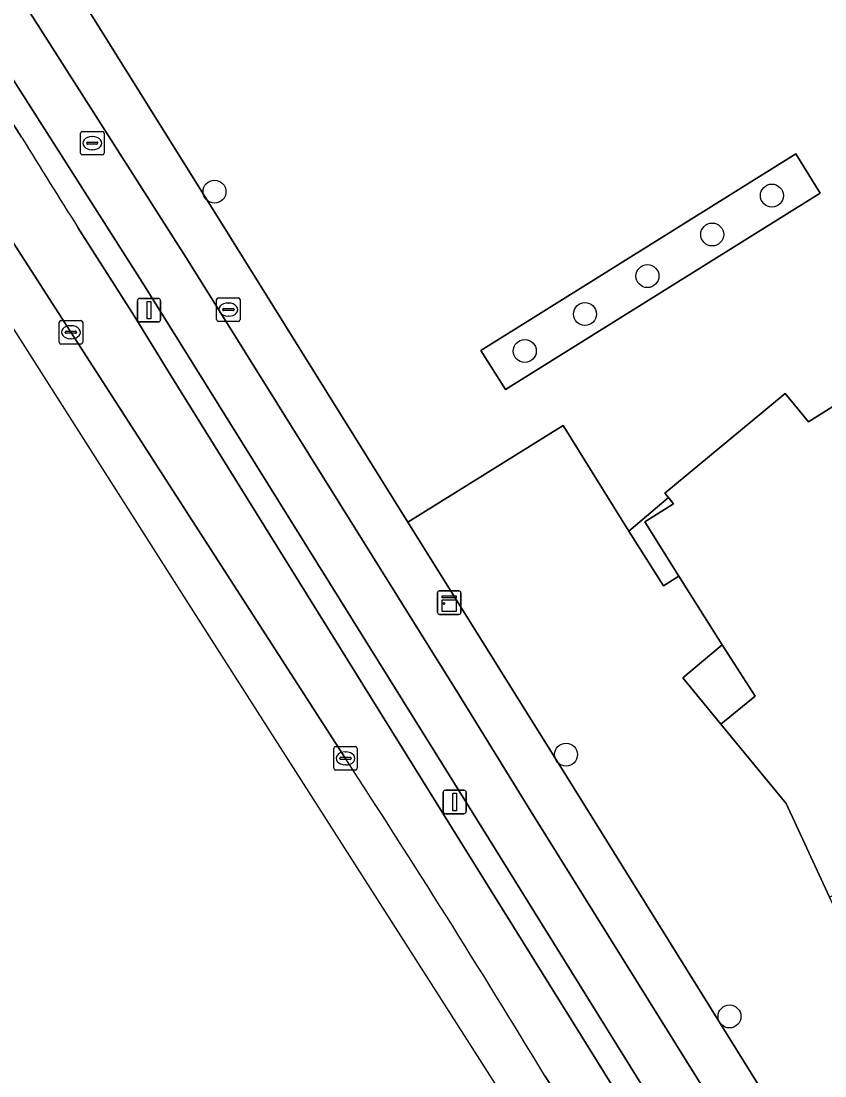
# Model space of a CAD drawing. Extents: x 160023 to 161302, y 384750 to 385707.
# Drawn here: x 160236.39 to 160270.66, y 384939.39 to 384984.38 of the extents above; entities that cross this region are included whole.
import ezdxf

# ---------------------------------------------------------------- set-up
doc = ezdxf.new("R2010")
doc.units = 0
for name, color, linetype in [('IMGEO_Berm_open', 7, 'Continuous'), ('IMGEO_Boom', 7, 'Continuous'), ('IMGEO_Brandkraan', 7, 'Continuous'), ('IMGEO_Erf', 7, 'Continuous'), ('IMGEO_Fietspad_gesloten', 7, 'Continuous'), ('IMGEO_Grasland_overig', 7, 'Continuous'), ('IMGEO_Groenvoorziening', 7, 'Continuous'), ('IMGEO_Kast', 7, 'Continuous'), ('IMGEO_Kolk', 7, 'Continuous'), ('IMGEO_Lichtmast', 7, 'Continuous'), ('IMGEO_Pand', 7, 'Continuous'), ('IMGEO_Parkeervlak_open', 7, 'Continuous'), ('IMGEO_Rijbaan_regionaal_gesloten', 7, 'Continuous'), ('IMGEO_Rioolput', 7, 'Continuous'), ('IMGEO_Voetpad_open', 7, 'Continuous')]:
    doc.layers.add(name, color=color, linetype=linetype)

msp = doc.modelspace()

# ---------------------------------------------------------------- linework, layer by layer
at = {"layer": 'IMGEO_Berm_open'}
for points in [[(160231.281, 384989.356), (160230.377, 384988.745), (160230.426, 384988.669), (160235.467, 384980.885), (160236.406, 384979.434)], [(160269.56, 384928.19), (160264.551, 384936.251), (160256.317, 384949.536), (160253.18, 384954.585), (160241.648, 384973.092), (160231.281, 384989.356)], [(160238.81, 384975.576), (160241.203, 384971.809), (160242.775, 384969.26), (160252.186, 384954.099), (160255.393, 384948.945), (160260.63, 384940.523), (160263.874, 384935.292)]]:
    msp.add_lwpolyline(points, dxfattribs=at)
msp.add_arc((160531.53, 385160.654), 346.322, 211.55187, 212.30392, dxfattribs=at)
at = {"layer": 'IMGEO_Boom'}
for centre in [(160244.631, 384977.108), (160268.396, 384976.942), (160265.852, 384975.281), (160263.091, 384973.506), (160260.427, 384971.886), (160257.861, 384970.31), (160259.621, 384953.095), (160266.59, 384941.926)]:
    msp.add_circle(centre, 0.489, dxfattribs=at)
at = {"layer": 'IMGEO_Brandkraan'}
for p, q in [((160244.721, 384971.65), (160244.721, 384972.502)), ((160244.796, 384972.576), (160245.648, 384972.576)), ((160245.209, 384972.356), (160245.234, 384972.356)), ((160245.722, 384972.502), (160245.722, 384971.65)), ((160244.98, 384972.07), (160244.98, 384972.082)), ((160245.418, 384972.033), (160245.02, 384972.033)), ((160245.023, 384972.119), (160245.421, 384972.119)), ((160245.464, 384972.082), (160245.464, 384972.07)), ((160245.648, 384971.576), (160244.796, 384971.576)), ((160245.232, 384971.796), (160245.207, 384971.796))]:
    msp.add_line(p, q, dxfattribs=at)
for points in [[(160244.721, 384971.65), (160244.721, 384972.502)], [(160244.796, 384972.576), (160245.648, 384972.576)], [(160245.722, 384972.502), (160245.722, 384971.65)], [(160245.648, 384971.576), (160244.796, 384971.576)]]:
    msp.add_lwpolyline(points, dxfattribs=at)
for centre, radius, start, end in [((160244.798, 384972.5), 0.0765, 91.552, 178.448), ((160244.798, 384972.5), 0.0765, 91.552, 178.448), ((160245.646, 384972.5), 0.0765, 1.552, 88.448), ((160245.646, 384972.5), 0.0765, 1.552, 88.448), ((160245.02, 384972.079), 0.0403, 85.8775, 175.7526), ((160245.017, 384972.069), 0.0366, 178.938, 274.7102), ((160245.421, 384972.076), 0.043, 264.8664, 352.4533), ((160245.425, 384972.081), 0.0386, 1.7309, 96.639), ((160244.798, 384971.652), 0.0765, 181.552, 268.448), ((160244.798, 384971.652), 0.0765, 181.552, 268.448), ((160245.646, 384971.652), 0.0765, 271.552, 358.448), ((160245.646, 384971.652), 0.0765, 271.552, 358.448)]:
    msp.add_arc(centre, radius, start, end, dxfattribs=at)
for centre, major_axis, ratio, start_param, end_param in [((160245.208, 384972.076), (-0.387, 0.002), 0.722429, 4.712389, 7.853982), ((160245.233, 384972.076), (-0.39, 0.002), 0.717154, 1.570796, 4.712389)]:
    msp.add_ellipse(centre, major_axis=major_axis, ratio=ratio, start_param=start_param, end_param=end_param, dxfattribs=at)
at = {"layer": 'IMGEO_Erf'}
msp.add_lwpolyline([(160234.054, 384993.171), (160245.351, 384975.085), (160252.88, 384963.007), (160259.491, 384967.128), (160262.299, 384962.624), (160263.984, 384964.064), (160263.836, 384964.253), (160268.96, 384968.505), (160269.964, 384967.297), (160273.8, 384969.701), (160275.654, 384966.755), (160321.243, 384894.325), (160329.612, 384881.079), (160331.889, 384879.95), (160336.787, 384880.403), (160344.076, 384881.104), (160348.95, 384881.561), (160350.96, 384883.052), (160354.249, 384891.334), (160367.44, 384886.086), (160372.439, 384884.099)], dxfattribs=at)
msp.add_lwpolyline([(160257.036, 384968.667), (160255.993, 384970.338), (160269.416, 384978.717), (160270.459, 384977.046)], close=True, dxfattribs=at)
at = {"layer": 'IMGEO_Fietspad_gesloten'}
msp.add_lwpolyline([(160231.281, 384989.356), (160241.648, 384973.092), (160253.18, 384954.585), (160256.317, 384949.536), (160264.551, 384936.251), (160269.56, 384928.19), (160271.528, 384925.038), (160273.513, 384921.852), (160274.75, 384919.896), (160284.823, 384903.82), (160294.674, 384888.14), (160307.002, 384868.457), (160308.907, 384865.615), (160310.649, 384866.871), (160308.666, 384869.834), (160286.666, 384904.899), (160276.581, 384920.983), (160271.338, 384929.392), (160266.446, 384937.299), (160258.128, 384950.66), (160255.043, 384955.663), (160243.51, 384974.152), (160232.122, 384992.018)], dxfattribs=at)
at = {"layer": 'IMGEO_Grasland_overig'}
for points in [[(160263.984, 384964.064), (160262.299, 384962.624), (160263.776, 384960.298), (160264.426, 384960.712), (160262.974, 384963.02), (160264.196, 384963.794)], [(160266.284, 384957.777), (160264.593, 384956.365), (160266.217, 384954.389), (160267.679, 384955.591)]]:
    msp.add_lwpolyline(points, close=True, dxfattribs=at)
at = {"layer": 'IMGEO_Groenvoorziening'}
msp.add_lwpolyline([(160270.459, 384977.046), (160269.416, 384978.717), (160255.993, 384970.338), (160257.036, 384968.667)], close=True, dxfattribs=at)
msp.add_lwpolyline([(160277.869, 384935.855), (160276.031, 384939.845), (160273.221, 384943.233), (160271.835, 384945.016), (160270.855, 384947.017), (160269.007, 384951.005), (160266.217, 384954.389), (160264.593, 384956.365), (160266.284, 384957.777), (160264.426, 384960.712), (160263.776, 384960.298), (160262.299, 384962.624), (160259.491, 384967.128), (160252.88, 384963.007), (160256.796, 384956.724), (160259.963, 384951.655), (160268.235, 384938.344)], dxfattribs=at)
at = {"layer": 'IMGEO_Kast'}
for p, q in [((160254.139, 384959.152), (160254.139, 384959.993)), ((160254.139, 384959.993), (160254.139, 384959.152)), ((160254.214, 384960.077), (160255.055, 384960.077)), ((160255.055, 384960.077), (160254.214, 384960.077)), ((160255.139, 384960.002), (160255.139, 384959.161)), ((160255.139, 384959.161), (160255.139, 384960.002)), ((160255.064, 384959.077), (160254.223, 384959.077)), ((160254.223, 384959.077), (160255.064, 384959.077))]:
    msp.add_line(p, q, dxfattribs=at)
for points in [[(160254.334, 384959.867), (160254.934, 384959.867), (160254.934, 384959.782), (160254.334, 384959.782), (160254.334, 384959.867)], [(160254.334, 384959.692), (160254.934, 384959.692), (160254.934, 384959.203), (160254.334, 384959.203), (160254.334, 384959.692)]]:
    msp.add_lwpolyline(points, dxfattribs=at)
msp.add_circle((160254.418, 384959.541), 0.0377, dxfattribs=at)
for centre, start, end in [((160254.217, 384959.999), 92.4484, 184.2845), ((160254.217, 384959.999), 92.4484, 184.2845), ((160255.061, 384959.999), 2.4484, 94.2845), ((160255.061, 384959.999), 2.4484, 94.2845), ((160254.217, 384959.155), 182.4484, 274.2845), ((160254.217, 384959.155), 182.4484, 274.2845), ((160255.061, 384959.155), 272.4484, 4.2845), ((160255.061, 384959.155), 272.4484, 4.2845)]:
    msp.add_arc(centre, 0.0779, start, end, dxfattribs=at)
at = {"layer": 'IMGEO_Kolk'}
for p, q in [((160238.01, 384970.683), (160238.01, 384971.535)), ((160238.085, 384971.609), (160238.937, 384971.609)), ((160238.498, 384971.389), (160238.523, 384971.389)), ((160239.011, 384971.535), (160239.011, 384970.683)), ((160238.269, 384971.103), (160238.269, 384971.115)), ((160238.707, 384971.066), (160238.309, 384971.066)), ((160238.312, 384971.152), (160238.71, 384971.152)), ((160238.753, 384971.115), (160238.753, 384971.103)), ((160238.937, 384970.609), (160238.085, 384970.609)), ((160238.521, 384970.829), (160238.496, 384970.829)), ((160249.792, 384953.436), (160250.644, 384953.436)), ((160249.717, 384952.51), (160249.717, 384953.362)), ((160249.976, 384952.93), (160249.976, 384952.942)), ((160250.019, 384952.979), (160250.417, 384952.979)), ((160250.205, 384953.216), (160250.23, 384953.216)), ((160250.46, 384952.942), (160250.46, 384952.93)), ((160250.718, 384953.362), (160250.718, 384952.51)), ((160250.414, 384952.893), (160250.016, 384952.893)), ((160250.228, 384952.656), (160250.203, 384952.656)), ((160250.644, 384952.436), (160249.792, 384952.436))]:
    msp.add_line(p, q, dxfattribs=at)
for points in [[(160238.01, 384970.683), (160238.01, 384971.535)], [(160238.085, 384971.609), (160238.937, 384971.609)], [(160239.011, 384971.535), (160239.011, 384970.683)], [(160238.937, 384970.609), (160238.085, 384970.609)], [(160249.792, 384953.436), (160250.644, 384953.436)], [(160249.717, 384952.51), (160249.717, 384953.362)], [(160250.718, 384953.362), (160250.718, 384952.51)], [(160250.644, 384952.436), (160249.792, 384952.436)]]:
    msp.add_lwpolyline(points, dxfattribs=at)
for centre, radius, start, end in [((160238.087, 384971.533), 0.0765, 91.552, 178.448), ((160238.087, 384971.533), 0.0765, 91.552, 178.448), ((160238.935, 384971.533), 0.0765, 1.552, 88.448), ((160238.935, 384971.533), 0.0765, 1.552, 88.448), ((160238.309, 384971.112), 0.0403, 85.8775, 175.7526), ((160238.306, 384971.102), 0.0366, 178.938, 274.7102), ((160238.71, 384971.109), 0.043, 264.8664, 352.4533), ((160238.714, 384971.114), 0.0386, 1.7309, 96.639), ((160238.087, 384970.685), 0.0765, 181.552, 268.448), ((160238.087, 384970.685), 0.0765, 181.552, 268.448), ((160238.935, 384970.685), 0.0765, 271.552, 358.448), ((160238.935, 384970.685), 0.0765, 271.552, 358.448), ((160249.794, 384953.36), 0.0765, 91.552, 178.448), ((160249.794, 384953.36), 0.0765, 91.552, 178.448), ((160250.642, 384953.36), 0.0765, 1.552, 88.448), ((160250.642, 384953.36), 0.0765, 1.552, 88.448), ((160250.016, 384952.939), 0.0403, 85.8775, 175.7526), ((160250.013, 384952.929), 0.0366, 178.938, 274.7102), ((160250.417, 384952.936), 0.043, 264.8664, 352.4533), ((160250.421, 384952.941), 0.0386, 1.7309, 96.639), ((160249.794, 384952.512), 0.0765, 181.552, 268.448), ((160249.794, 384952.512), 0.0765, 181.552, 268.448), ((160250.642, 384952.512), 0.0765, 271.552, 358.448), ((160250.642, 384952.512), 0.0765, 271.552, 358.448)]:
    msp.add_arc(centre, radius, start, end, dxfattribs=at)
for centre, major_axis, ratio, start_param, end_param in [((160238.497, 384971.109), (-0.387, 0.002), 0.722429, 4.712389, 7.853982), ((160238.522, 384971.109), (-0.39, 0.002), 0.717154, 1.570796, 4.712389), ((160250.204, 384952.936), (-0.387, 0.002), 0.722429, 4.712389, 7.853982), ((160250.229, 384952.936), (-0.39, 0.002), 0.717154, 1.570796, 4.712389)]:
    msp.add_ellipse(centre, major_axis=major_axis, ratio=ratio, start_param=start_param, end_param=end_param, dxfattribs=at)
at = {"layer": 'IMGEO_Lichtmast'}
for p, q in [((160241.346, 384971.652), (160241.346, 384972.452)), ((160241.346, 384972.452), (160241.346, 384971.652)), ((160241.446, 384972.552), (160242.236, 384972.552)), ((160242.236, 384972.552), (160241.446, 384972.552)), ((160242.336, 384972.452), (160242.336, 384971.652)), ((160242.336, 384971.652), (160242.336, 384972.452)), ((160242.236, 384971.552), (160241.446, 384971.552)), ((160241.446, 384971.552), (160242.236, 384971.552)), ((160254.474, 384951.576), (160255.264, 384951.576)), ((160255.264, 384951.576), (160254.474, 384951.576)), ((160254.374, 384950.676), (160254.374, 384951.476)), ((160254.374, 384951.476), (160254.374, 384950.676)), ((160255.364, 384951.476), (160255.364, 384950.676)), ((160255.364, 384950.676), (160255.364, 384951.476)), ((160255.264, 384950.576), (160254.474, 384950.576)), ((160254.474, 384950.576), (160255.264, 384950.576))]:
    msp.add_line(p, q, dxfattribs=at)
for points in [[(160241.766, 384972.427), (160241.916, 384972.427), (160241.916, 384971.677), (160241.766, 384971.677), (160241.766, 384972.427)], [(160254.794, 384951.451), (160254.944, 384951.451), (160254.944, 384950.701), (160254.794, 384950.701), (160254.794, 384951.451)]]:
    msp.add_lwpolyline(points, dxfattribs=at)
for centre, start, end in [((160241.446, 384972.452), 90, 180), ((160241.446, 384972.452), 90, 180), ((160242.236, 384972.452), 0, 90), ((160242.236, 384972.452), 360, 90), ((160241.446, 384971.652), 180, 270), ((160241.446, 384971.652), 180, 270), ((160242.236, 384971.652), 270, 0), ((160242.236, 384971.652), 270, 0), ((160254.474, 384951.476), 90, 180), ((160254.474, 384951.476), 90, 180), ((160255.264, 384951.476), 0, 90), ((160255.264, 384951.476), 360, 90), ((160254.474, 384950.676), 180, 270), ((160254.474, 384950.676), 180, 270), ((160255.264, 384950.676), 270, 0), ((160255.264, 384950.676), 270, 0)]:
    msp.add_arc(centre, 0.1, start, end, dxfattribs=at)
at = {"layer": 'IMGEO_Pand'}
msp.add_lwpolyline([(160321.243, 384894.325), (160275.654, 384966.755), (160273.8, 384969.701), (160269.964, 384967.297), (160268.96, 384968.505), (160263.836, 384964.253), (160263.984, 384964.064), (160264.196, 384963.794), (160262.974, 384963.02), (160264.426, 384960.712), (160266.284, 384957.777), (160267.679, 384955.591), (160266.217, 384954.389), (160269.007, 384951.005), (160270.855, 384947.017), (160271.634, 384947.385), (160273.88, 384943.778), (160273.221, 384943.233), (160276.031, 384939.845), (160277.869, 384935.855)], dxfattribs=at)
at = {"layer": 'IMGEO_Parkeervlak_open'}
for points in [[(160236.406, 384979.434), (160235.467, 384980.885), (160233.156, 384979.399), (160238.51, 384971.109), (160250.217, 384952.936)], [(160242.775, 384969.26), (160241.203, 384971.809), (160238.81, 384975.576)], [(160263.874, 384935.292), (160260.63, 384940.523), (160255.393, 384948.945), (160252.186, 384954.099), (160242.775, 384969.26)], [(160258.717, 384939.39), (160261.859, 384934.548), (160263.88, 384931.554)]]:
    msp.add_lwpolyline(points, dxfattribs=at)
for centre, radius, start, end in [((160531.53, 385160.654), 346.322, 211.55187, 212.30392), ((159839.122, 384685.537), 490.409, 31.17369, 33.04216)]:
    msp.add_arc(centre, radius, start, end, dxfattribs=at)
at = {"layer": 'IMGEO_Rijbaan_regionaal_gesloten'}
for points in [[(160219.09, 385001.449), (160216.552, 385006.733), (160215.645, 385008.618), (160213.772, 385012.433), (160208.493, 385023.251), (160207.565, 385024.999), (160206.973, 385026.006), (160196.09, 385043.376), (160186.525, 385058.661), (160185.018, 385061.084), (160184.812, 385061.414), (160182.846, 385060.226), (160205.151, 385026.253), (160218.895, 384998.23), (160243.406, 384959.7), (160265.177, 384925.604)], [(160250.217, 384952.936), (160238.51, 384971.109), (160233.156, 384979.399), (160226.951, 384989.006), (160224.802, 384992.319), (160220.43, 384999.027)], [(160265.177, 384925.604), (160265.324, 384925.686), (160267.134, 384926.692), (160263.88, 384931.554), (160261.859, 384934.548), (160258.717, 384939.39)]]:
    msp.add_lwpolyline(points, dxfattribs=at)
msp.add_arc((159839.122, 384685.537), 490.409, 31.17369, 33.04216, dxfattribs=at)
at = {"layer": 'IMGEO_Rioolput'}
for p, q in [((160238.921, 384978.752), (160238.921, 384979.604)), ((160238.996, 384979.678), (160239.848, 384979.678)), ((160239.922, 384979.604), (160239.922, 384978.752)), ((160239.18, 384979.172), (160239.18, 384979.184)), ((160239.618, 384979.135), (160239.22, 384979.135)), ((160239.223, 384979.221), (160239.621, 384979.221)), ((160239.409, 384979.458), (160239.434, 384979.458)), ((160239.664, 384979.184), (160239.664, 384979.172)), ((160239.848, 384978.678), (160238.996, 384978.678)), ((160239.432, 384978.898), (160239.407, 384978.898))]:
    msp.add_line(p, q, dxfattribs=at)
for points in [[(160238.921, 384978.752), (160238.921, 384979.604)], [(160238.996, 384979.678), (160239.848, 384979.678)], [(160239.922, 384979.604), (160239.922, 384978.752)], [(160239.848, 384978.678), (160238.996, 384978.678)]]:
    msp.add_lwpolyline(points, dxfattribs=at)
for centre, radius, start, end in [((160238.998, 384979.602), 0.0765, 91.552, 178.448), ((160238.998, 384979.602), 0.0765, 91.552, 178.448), ((160239.846, 384979.602), 0.0765, 1.552, 88.448), ((160239.846, 384979.602), 0.0765, 1.552, 88.448), ((160239.22, 384979.181), 0.0403, 85.8775, 175.7526), ((160239.217, 384979.171), 0.0366, 178.938, 274.7102), ((160239.621, 384979.178), 0.043, 264.8664, 352.4533), ((160239.625, 384979.183), 0.0386, 1.7309, 96.639), ((160238.998, 384978.754), 0.0765, 181.552, 268.448), ((160238.998, 384978.754), 0.0765, 181.552, 268.448), ((160239.846, 384978.754), 0.0765, 271.552, 358.448), ((160239.846, 384978.754), 0.0765, 271.552, 358.448)]:
    msp.add_arc(centre, radius, start, end, dxfattribs=at)
for centre, major_axis, ratio, start_param, end_param in [((160239.408, 384979.178), (-0.387, 0.002), 0.722429, 4.712389, 7.853982), ((160239.433, 384979.178), (-0.39, 0.002), 0.717154, 1.570796, 4.712389)]:
    msp.add_ellipse(centre, major_axis=major_axis, ratio=ratio, start_param=start_param, end_param=end_param, dxfattribs=at)
at = {"layer": 'IMGEO_Voetpad_open'}
for points in [[(160176.203, 385084.989), (160171.885, 385091.874), (160170.064, 385090.861), (160174.431, 385083.884), (160183.197, 385069.864), (160225.662, 385002.126), (160227.021, 385000), (160232.122, 384992.018), (160243.51, 384974.152), (160255.043, 384955.663), (160258.128, 384950.66), (160266.446, 384937.299), (160271.338, 384929.392), (160276.581, 384920.983), (160286.666, 384904.899), (160308.666, 384869.834), (160310.649, 384866.871)], [(160310.425, 384870.955), (160298.335, 384890.182), (160288.411, 384905.996), (160281.945, 384916.336), (160280.356, 384918.876), (160278.353, 384922.079), (160272.825, 384930.969), (160268.235, 384938.344), (160259.963, 384951.655), (160256.796, 384956.724), (160252.88, 384963.007), (160245.351, 384975.085), (160234.054, 384993.171), (160230.525, 384998.779), (160229.757, 385000), (160229.624, 385000.211), (160229.399, 385000.078), (160223.042, 385010.201), (160223.017, 385010.241), (160209.445, 385031.878), (160189.153, 385064.306), (160187.011, 385067.73), (160184.981, 385070.974), (160176.203, 385084.989)]]:
    msp.add_lwpolyline(points, dxfattribs=at)

doc.saveas('drawing.dxf')
